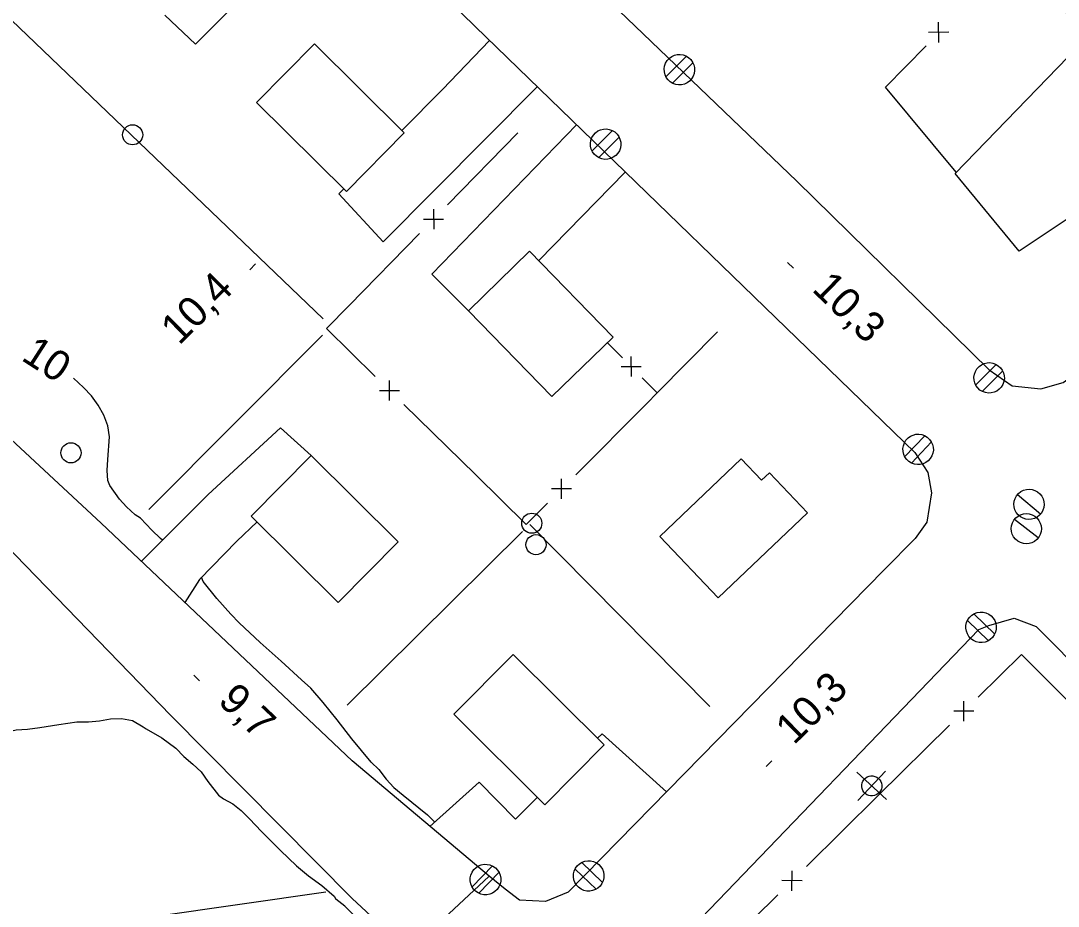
# Model space of a CAD drawing. Extents: x 381879 to 384696, y 5564785 to 5567594.
# Drawn here: x 383363.8 to 383466.9, y 5565700.8 to 5565788.8 of the extents above; entities that cross this region are included whole.
import ezdxf

# ---------------------------------------------------------------- set-up
doc = ezdxf.new("R2010")
doc.units = 0
for name, color, linetype in [('Niveau 1', 7, 'Continuous'), ('Niveau 19', 7, 'Continuous'), ('Niveau 21', 7, 'Continuous'), ('Niveau 3', 7, 'Continuous'), ('Niveau 31', 7, 'Continuous'), ('Niveau 36', 7, 'Continuous'), ('Niveau 37', 7, 'Continuous'), ('Niveau 41', 7, 'Continuous')]:
    doc.layers.add(name, color=color, linetype=linetype)

msp = doc.modelspace()

# ---------------------------------------------------------------- linework, layer by layer
at = {"layer": 'Niveau 1'}
for points in [[(383377.88, 5565737.17), (383377.67, 5565737.34), (383376.82, 5565738.18), (383375.69, 5565739.37), (383375.16, 5565739.71), (383374.3, 5565740.48), (383373.61, 5565741.26), (383372.63, 5565742.6), (383372.45, 5565743.1), (383372.37, 5565744.09), (383372.46, 5565745.19), (383372.6, 5565747.46), (383372.46, 5565748.55), (383372.06, 5565749.61), (383371.49, 5565750.6), (383370.83, 5565751.54), (383370.04, 5565752.36), (383369.03, 5565753.27)], [(383398.61, 5565715.11), (383396.7, 5565717.43), (383395.24, 5565719.32), (383393.84, 5565721.05), (383392.62, 5565722.48), (383391.71, 5565723.31), (383389.67, 5565725.16), (383387.6, 5565727.01), (383385.49, 5565728.96), (383384.66, 5565729.82), (383383.28, 5565731.38), (383381.92, 5565733.08), (383381.76, 5565733.49)], [(383360.98, 5565710.72), (383360.74, 5565713.52), (383360.45, 5565716.3), (383360.62, 5565717.41), (383361.01, 5565717.8), (383361.54, 5565717.94), (383363.32, 5565718.34), (383364.45, 5565718.4), (383365.68, 5565718.55), (383367.56, 5565718.87), (383369.37, 5565719.13), (383370.52, 5565719.14), (383371.63, 5565719.23), (383372.71, 5565719.42), (383373.81, 5565719.45), (383374.9, 5565719.24), (383375.95, 5565718.62)], [(383375.95, 5565718.62), (383376.26, 5565718.42), (383377.83, 5565717.53), (383379.19, 5565716.5), (383379.99, 5565715.67), (383380.89, 5565714.93), (383381.73, 5565714.14), (383382.4, 5565713.21), (383383.45, 5565711.85), (383383.96, 5565711.48), (383384.88, 5565710.96), (383385.69, 5565710.3), (383386.52, 5565709.49), (383387.72, 5565708.24), (383389.6, 5565706.35), (383391.2, 5565704.81), (383392.41, 5565703.81), (383393.72, 5565702.85), (383394.95, 5565701.81), (383395.12, 5565701.49)], [(383398.61, 5565715.11), (383399.39, 5565714.39), (383400.1, 5565713.44), (383400.89, 5565712.59), (383401.82, 5565711.85), (383404.23, 5565709.89), (383404.95, 5565709.16)], [(383403.06, 5565695.5), (383402.94, 5565695.44), (383402.43, 5565695.64), (383401.55, 5565696.26), (383399.3, 5565697.87), (383398.44, 5565698.63), (383397.16, 5565699.64), (383395.99, 5565700.81), (383395.12, 5565701.49)]]:
    msp.add_lwpolyline(points, dxfattribs=at)
at = {"layer": 'Niveau 19'}
for points in [[(383395.78, 5565801.07), (383381.15, 5565786.48), (383378.12, 5565789.35)], [(383401.68, 5565777.91), (383405.7, 5565781.96), (383410.4, 5565786.84)], [(383415.13, 5565782.25), (383399.81, 5565766.84), (383395.42, 5565771.6), (383395.92, 5565772.1)], [(383408.3, 5565759.99), (383404.64, 5565763.62), (383419.04, 5565778.46)], [(383423.88, 5565773.77), (383415.28, 5565764.98)], [(383375.77, 5565735.07), (383375.81, 5565735.11), (383382.43, 5565741.72), (383389.61, 5565748.34), (383392.65, 5565745.6)], [(383387.28, 5565738.99), (383385.27, 5565737.09), (383381.55, 5565733.27), (383380.1, 5565730.98)], [(383428, 5565712.17), (383421.58, 5565717.94), (383421.13, 5565717.5)], [(383415.15, 5565711.62), (383412.96, 5565709.46), (383409.37, 5565713.12), (383404.47, 5565708.73)]]:
    msp.add_lwpolyline(points, dxfattribs=at)
at = {"layer": 'Niveau 21'}
for points in [[(383300.2, 5565892.1), (383303.23, 5565891.13), (383306.62, 5565888.2), (383327.19, 5565868.06), (383344.44, 5565850.88), (383345.33, 5565849.03), (383345.27, 5565845.76), (383342.75, 5565842.8), (383340.03, 5565839.61), (383347.73, 5565832.07), (383352.29, 5565836.86), (383354.62, 5565837.9), (383356.61, 5565837.86), (383358.25, 5565837.27), (383364.89, 5565831.19), (383408.96, 5565788.23), (383452.67, 5565745.89)], [(383460.05, 5565754.11), (383440.95, 5565772.86), (383408.81, 5565803.69), (383379.1, 5565832.68), (383366.88, 5565844.98), (383366.09, 5565846.97), (383366, 5565849.37), (383367.13, 5565851.88), (383370.56, 5565855.43), (383362.69, 5565863.31), (383359.62, 5565860.11), (383356.24, 5565858.46), (383353.9, 5565858.58), (383351.09, 5565860.05), (383321.7, 5565888.86)], [(383460.05, 5565754.11), (383462.36, 5565752.52), (383465.19, 5565752.23), (383467.43, 5565752.85), (383469.64, 5565754.45), (383490.81, 5565776.16), (383508.1, 5565794.14), (383509.21, 5565796.41), (383509.27, 5565798.94), (383508.05, 5565801.01), (383506.82, 5565802.57), (383514.89, 5565809.99), (383517.43, 5565808.15), (383520.3, 5565808.17), (383522.4, 5565808.88), (383524.34, 5565810.58), (383556.69, 5565843.96)], [(383340.03, 5565839.61), (383323.72, 5565821.69), (383314.72, 5565812.08), (383308.82, 5565803.38), (383308.34, 5565796.45), (383312.87, 5565786.42), (383320.23, 5565778.18), (383336.03, 5565762.43), (383354.96, 5565744.23), (383378.72, 5565719.74), (383396.75, 5565701.57), (383402.38, 5565696.34)], [(383410.35, 5565703.77), (383396.72, 5565715.26), (383371.77, 5565738.86), (383345.81, 5565763), (383328.26, 5565780.1), (383318.72, 5565790.17), (383316.51, 5565795.66), (383316.17, 5565800.57), (383317.61, 5565803.6), (383321.37, 5565807.43), (383341.84, 5565826.74), (383347.6, 5565832.19), (383347.6, 5565832.19)], [(383460.02, 5565728.69), (383462.56, 5565729.43), (383464.75, 5565728.61), (383475.31, 5565717.96), (383477.18, 5565717), (383479.18, 5565717.99), (383481.4, 5565720.43), (383510.22, 5565750.65), (383546.58, 5565787.81), (383547.94, 5565788.46), (383549.26, 5565788.28)], [(383452.67, 5565745.89), (383453.97, 5565743.91)], [(383453.97, 5565743.91), (383454.33, 5565741.87), (383453.88, 5565738.96), (383452.7, 5565737.36), (383449.63, 5565734.22), (383418.21, 5565702.18), (383415.97, 5565701.26), (383413.38, 5565701.4), (383411.95, 5565702.48), (383410.35, 5565703.77), (383402.38, 5565696.34)], [(383339.61, 5565656.47), (383343.68, 5565656.98), (383388.48, 5565662.48), (383391.99, 5565663.35), (383396.16, 5565665.21), (383399.25, 5565667.19), (383403.25, 5565671.11), (383413, 5565680.41), (383416.17, 5565681.69), (383419.45, 5565680.99), (383421.64, 5565679.31), (383428.7, 5565687.33), (383426.92, 5565690.54), (383426.72, 5565693.02), (383427.78, 5565695.77), (383429.79, 5565697.9), (383459.04, 5565728.3), (383460.02, 5565728.69)]]:
    msp.add_lwpolyline(points, dxfattribs=at)
at = {"layer": 'Niveau 3'}
for p, q in [((383386.56, 5565764.06), (383387.13, 5565764.63)), ((383440.02, 5565764.77), (383440.6, 5565764.22)), ((383380.99, 5565723.77), (383381.56, 5565723.2)), ((383437.9, 5565714.69), (383438.45, 5565715.26))]:
    msp.add_line(p, q, dxfattribs=at)
at = {"layer": 'Niveau 31'}
for points in [[(383456.67, 5565773.63), (383469.95, 5565787.32), (383462.11, 5565795.36), (383470.22, 5565803.53), (383478.04, 5565795.54), (383479.43, 5565796.81), (383487.65, 5565788.74), (383478.07, 5565778.57), (383479.9, 5565776.87), (383471.93, 5565768.88), (383469.79, 5565770.4), (383463.06, 5565765.89)], [(383392.99, 5565786.5), (383401.92, 5565777.68), (383396.17, 5565771.85), (383387.24, 5565780.67)], [(383414.38, 5565765.9), (383422.67, 5565757.37), (383416.59, 5565751.46), (383408.3, 5565759.99)], [(383392.65, 5565745.6), (383401.3, 5565737.02), (383395.33, 5565731), (383386.68, 5565739.58)], [(383442, 5565739.91), (383433.12, 5565731.46), (383427.32, 5565737.56), (383435.4, 5565745.25), (383437.42, 5565743.13), (383438.21, 5565743.88)], [(383412.75, 5565725.82), (383421.8, 5565716.84), (383415.89, 5565710.89), (383406.84, 5565719.87)]]:
    msp.add_lwpolyline(points, close=True, dxfattribs=at)
at = {"layer": 'Niveau 36'}
for p, q in [((383429.97, 5565785.28), (383427.92, 5565783.23)), ((383428.59, 5565782.6), (383430.64, 5565784.65)), ((383422.61, 5565777.89), (383420.56, 5565775.83)), ((383421.23, 5565775.19), (383423.28, 5565777.25)), ((383460.76, 5565754.65), (383458.71, 5565752.6)), ((383459.38, 5565751.97), (383461.43, 5565754.02)), ((383453.65, 5565747.56), (383451.65, 5565745.46)), ((383452.33, 5565744.84), (383454.33, 5565746.94)), ((383465.18, 5565739.78), (383462.88, 5565741.7)), ((383464.94, 5565737.4), (383462.58, 5565739.24)), ((383460.61, 5565727.83), (383458.54, 5565729.86)), ((383457.91, 5565729.19), (383459.98, 5565727.16)), ((383446.92, 5565714.11), (383449.84, 5565711.39)), ((383447.02, 5565711.29), (383449.74, 5565714.21)), ((383410.68, 5565704.8), (383408.65, 5565702.73)), ((383421.61, 5565703.15), (383419.52, 5565705.16)), ((383409.32, 5565702.1), (383411.35, 5565704.17)), ((383418.89, 5565704.49), (383420.98, 5565702.48))]:
    msp.add_line(p, q, dxfattribs=at)
for centre in [(383374.91, 5565777.47), (383368.78, 5565745.86), (383414.59, 5565738.86), (383415.01, 5565736.73)]:
    msp.add_circle(centre, 1, dxfattribs=at)
for centre, major_axis, ratio in [((383429.27, 5565783.94), (1.21, -0.91), 0.999874), ((383421.93, 5565776.54), (-1.21, 0.91), 0.999874), ((383460.06, 5565753.31), (1.21, -0.91), 0.999874), ((383453, 5565746.2), (-1.21, 0.91), 0.999875), ((383464.02, 5565740.74), (-1.23, 0.86), 0.999991), ((383463.75, 5565738.32), (-1.24, 0.84), 0.999991), ((383459.26, 5565728.52), (1.31, -0.76), 0.99999), ((383448.39, 5565712.75), (0.871, -0.491), 0.999989), ((383409.99, 5565703.45), (1.33, -0.73), 0.99999), ((383420.25, 5565703.81), (-1.31, 0.76), 0.99999)]:
    msp.add_ellipse(centre, major_axis=major_axis, ratio=ratio, dxfattribs=at)
at = {"layer": 'Niveau 37'}
for p, q in [((383455.06, 5565786.65), (383455.03, 5565788.65)), ((383456.04, 5565787.66), (383454.04, 5565787.64)), ((383404.81, 5565770.09), (383404.84, 5565768.08)), ((383403.82, 5565769.07), (383405.83, 5565769.1)), ((383424.49, 5565753.44), (383424.47, 5565755.44)), ((383423.48, 5565754.43), (383425.48, 5565754.45)), ((383399.45, 5565752.05), (383401.45, 5565752.07)), ((383400.46, 5565751.06), (383400.44, 5565753.06)), ((383417.55, 5565741.28), (383417.55, 5565743.28)), ((383418.55, 5565742.28), (383416.55, 5565742.28)), ((383457.54, 5565719.19), (383457.55, 5565721.19)), ((383458.55, 5565720.18), (383456.54, 5565720.2)), ((383440.46, 5565702.33), (383440.47, 5565704.33)), ((383441.46, 5565703.32), (383439.46, 5565703.34))]:
    msp.add_line(p, q, dxfattribs=at)
for points in [[(383449.76, 5565782.2), (383453.79, 5565786.32)], [(383456.78, 5565773.74), (383449.76, 5565782.2)], [(383413.22, 5565777.66), (383406.22, 5565770.51)], [(383403.43, 5565767.66), (383396.43, 5565760.51)], [(383396.43, 5565760.51), (383394.18, 5565758.21), (383399.02, 5565753.46)], [(383426.02, 5565750.78), (383427.07, 5565751.84), (383433.07, 5565757.87)], [(383422.1, 5565756.82), (383423.6, 5565755.31)], [(383425.58, 5565753.33), (383427.07, 5565751.84)], [(383401.88, 5565750.66), (383409.02, 5565743.67)], [(383418.96, 5565743.69), (383426.02, 5565750.78)], [(383409.02, 5565743.67), (383414.04, 5565738.75), (383416.14, 5565740.86)], [(383458.97, 5565721.59), (383463.26, 5565725.83), (383466.06, 5565723.02)], [(383466.06, 5565723.02), (383473.11, 5565715.93)], [(383449, 5565711.76), (383456.12, 5565718.78)], [(383441.89, 5565704.74), (383449, 5565711.76)], [(383431.92, 5565694.9), (383439.04, 5565701.93)]]:
    msp.add_lwpolyline(points, dxfattribs=at)
at = {"layer": 'Niveau 41'}
for points in [[(383393.84, 5565759.18), (383335, 5565815.57)], [(383393.8, 5565757.55), (383376.52, 5565740.22)], [(383414.39, 5565738.73), (383432.29, 5565720.64)], [(383413.67, 5565738.04), (383396.25, 5565720.78)], [(383359.67, 5565697.28), (383394.13, 5565702.24)]]:
    msp.add_lwpolyline(points, dxfattribs=at)

# ---------------------------------------------------------------- texts
at = {"layer": 'Niveau 1'}
msp.add_text('10', height=3, rotation=327.188, dxfattribs=at).set_placement((383363.73, 5565755.14))
at = {"layer": 'Niveau 3'}
for s, rotation, p in [('10,4', 44.7717, (383379.54, 5565756.48)), ('10,3', 315.8306, (383442.34, 5565762.03)), ('10,3', 44.7717, (383440.65, 5565716.75)), ('9,7', 316.6569, (383383.28, 5565721.06))]:
    msp.add_text(s, height=3, rotation=rotation, dxfattribs=at).set_placement(p)

doc.saveas('drawing.dxf')
